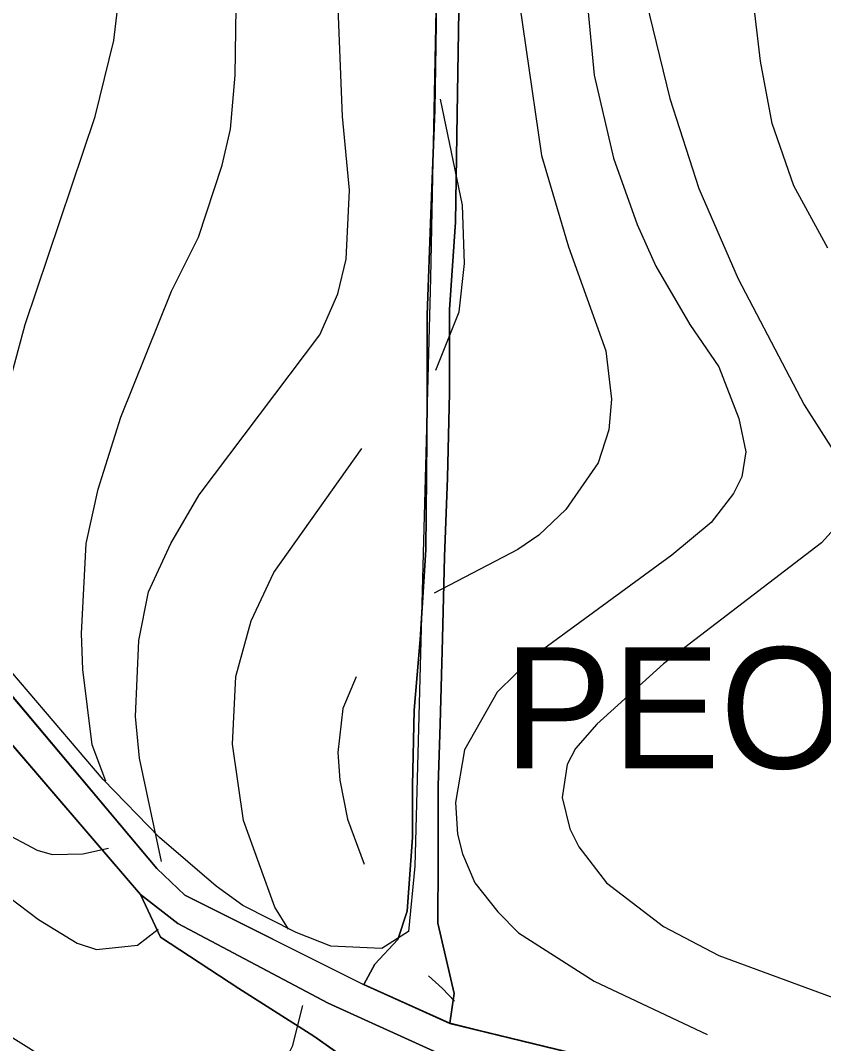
# Model space of a CAD drawing. Extents: x -662620 to -656370, y -1067090 to -1062990.
# Drawn here: x -656843.5 to -656677.8, y -1064894.8 to -1064683.7 of the extents above; entities that cross this region are included whole.
import ezdxf

# ---------------------------------------------------------------- set-up
doc = ezdxf.new("R2010")
doc.units = 0
for name, color, linetype in [('Organizacni_opatreni_ochranne_zatravnení__protierozni_rozmistovani_plodin__osevni_postup__stridani_plodin', 7, 'Continuous'), ('ORNÁ_PŮDA_-_STÁVAJÍCÍ', 7, 'Continuous'), ('OSTATNÍ_PLOCHA_-_STÁVAJÍCÍ', 7, 'Continuous'), ('VODNÍ_PLOCHA_-_STÁVAJÍCÍ', 7, 'Continuous'), ('VRSTEVNICE_ZDŮRAZNĚNÁ', 7, 'Continuous'), ('VRSTEVNICE_ZÁKLADNÍ', 7, 'Continuous')]:
    doc.layers.add(name, color=color, linetype=linetype)

msp = doc.modelspace()

# ---------------------------------------------------------------- linework, layer by layer
at = {"layer": 'Organizacni_opatreni_ochranne_zatravnení__protierozni_rozmistovani_plodin__osevni_postup__stridani_plodin'}
for points in [[(-656756.5, -1064615.6), (-656758.9, -1064736.87), (-656762.1, -1064858.2), (-656763.41, -1064871.68), (-656768.92, -1064875.19), (-656779.44, -1064874.69), (-656786.6, -1064871.9), (-656797.6, -1064866.3), (-656803.1, -1064862.3), (-656814.8, -1064852.3), (-656826.4, -1064840.3), (-656847, -1064816.1), (-656874.8, -1064784.6), (-656913, -1064740.9), (-656957.8, -1064688.1), (-656974.5, -1064669.7)], [(-656649.7, -1064903.5), (-656700.63, -1064904.09), (-656717.61, -1064899.67), (-656748.85, -1064892.1), (-656754.9, -1064890.61), (-656753.97, -1064884.46), (-656757.34, -1064869.95), (-656757.32, -1064856.99), (-656757.29, -1064841.59), (-656756.88, -1064828.9), (-656756.38, -1064811.25), (-656755.98, -1064794.38), (-656755.38, -1064778.08), (-656754.96, -1064760.57), (-656754.99, -1064743.32), (-656753.73, -1064725.31), (-656753.38, -1064702.96), (-656753.06, -1064681.73)]]:
    msp.add_lwpolyline(points, dxfattribs=at)
at = {"layer": 'ORNÁ_PŮDA_-_STÁVAJÍCÍ'}
for p, q in [((-656757.61, -1064679.95), (-656757.97, -1064702.15)), ((-656753.38, -1064702.96), (-656753.06, -1064681.73)), ((-656757.97, -1064702.15), (-656758.84, -1064723.68)), ((-656753.73, -1064725.31), (-656753.38, -1064702.96)), ((-656758.84, -1064723.68), (-656759.58, -1064744.48)), ((-656754.99, -1064743.32), (-656753.73, -1064725.31)), ((-656759.58, -1064744.48), (-656759.54, -1064761.68)), ((-656754.96, -1064760.57), (-656754.99, -1064743.32)), ((-656755.38, -1064778.08), (-656754.96, -1064760.57)), ((-656759.54, -1064761.68), (-656759.71, -1064777.83)), ((-656759.71, -1064777.83), (-656759.86, -1064792.92)), ((-656755.98, -1064794.38), (-656755.38, -1064778.08)), ((-656759.86, -1064792.92), (-656760.99, -1064811.46)), ((-656756.38, -1064811.25), (-656755.98, -1064794.38)), ((-656822.91, -1064849.65), (-656854.93, -1064811.58)), ((-656760.99, -1064811.46), (-656762.26, -1064826.01)), ((-656756.88, -1064828.9), (-656756.38, -1064811.25)), ((-656859.11, -1064816.95), (-656818.68, -1064864.04)), ((-656762.26, -1064826.01), (-656762.6, -1064841.55)), ((-656757.29, -1064841.59), (-656756.88, -1064828.9)), ((-656762.6, -1064841.55), (-656762.62, -1064852.25)), ((-656757.32, -1064856.99), (-656757.29, -1064841.59)), ((-656822.53, -1064850.08), (-656822.91, -1064849.65)), ((-656815.33, -1064858.66), (-656822.53, -1064850.08)), ((-656762.62, -1064852.25), (-656763.7, -1064867.44)), ((-656757.34, -1064869.95), (-656757.32, -1064856.99)), ((-656809.53, -1064864.14), (-656815.33, -1064858.66)), ((-656818.68, -1064864.04), (-656814.6, -1064872.81)), ((-656773.18, -1064882.38), (-656809.53, -1064864.14)), ((-656763.7, -1064867.44), (-656765.65, -1064873.35)), ((-656753.97, -1064884.46), (-656757.34, -1064869.95)), ((-656814.6, -1064872.81), (-656798.43, -1064883.42)), ((-656765.65, -1064873.35), (-656770.39, -1064878.43)), ((-656770.39, -1064878.43), (-656772.66, -1064882.62)), ((-656798.43, -1064883.42), (-656782.92, -1064893.29)), ((-656772.68, -1064882.61), (-656773.18, -1064882.38)), ((-656772.66, -1064882.62), (-656772.68, -1064882.61)), ((-656754.9, -1064890.61), (-656753.97, -1064884.46)), ((-656748.85, -1064892.1), (-656754.9, -1064890.61)), ((-656717.61, -1064899.67), (-656748.85, -1064892.1)), ((-656782.92, -1064893.29), (-656764.95, -1064905.93))]:
    msp.add_line(p, q, dxfattribs=at)
for points in [[(-656973.64, -1064677.35), (-656961.58, -1064691.41), (-656948.03, -1064707.03), (-656947.53, -1064707.61), (-656947.51, -1064707.63), (-656917.29, -1064744.3), (-656916.45, -1064745.31), (-656916.44, -1064745.33), (-656908.65, -1064754.82), (-656899.51, -1064765.97), (-656883.38, -1064785.66), (-656872.58, -1064799.79), (-656859.11, -1064816.95), (-656818.68, -1064864.04), (-656814.6, -1064872.81), (-656798.43, -1064883.42), (-656782.92, -1064893.29), (-656764.95, -1064905.93)], [(-656757.61, -1064679.95), (-656757.97, -1064702.15), (-656758.84, -1064723.68), (-656759.58, -1064744.48), (-656759.54, -1064761.68), (-656759.71, -1064777.83), (-656759.86, -1064792.92), (-656760.99, -1064811.46), (-656762.26, -1064826.01), (-656762.6, -1064841.55), (-656762.62, -1064852.25), (-656763.7, -1064867.44), (-656765.65, -1064873.35), (-656770.39, -1064878.43), (-656772.66, -1064882.62), (-656772.68, -1064882.61), (-656773.18, -1064882.38), (-656809.53, -1064864.14), (-656815.33, -1064858.66), (-656822.53, -1064850.08), (-656822.91, -1064849.65), (-656854.93, -1064811.58)], [(-656649.7, -1064903.5), (-656700.63, -1064904.09), (-656717.61, -1064899.67), (-656748.85, -1064892.1), (-656754.9, -1064890.61), (-656753.97, -1064884.46), (-656757.34, -1064869.95), (-656757.32, -1064856.99), (-656757.29, -1064841.59), (-656756.88, -1064828.9), (-656756.38, -1064811.25), (-656755.98, -1064794.38), (-656755.38, -1064778.08), (-656754.96, -1064760.57), (-656754.99, -1064743.32), (-656753.73, -1064725.31), (-656753.38, -1064702.96), (-656753.06, -1064681.73)]]:
    msp.add_lwpolyline(points, dxfattribs=at)
at = {"layer": 'OSTATNÍ_PLOCHA_-_STÁVAJÍCÍ'}
for p, q in [((-656757.97, -1064702.15), (-656757.61, -1064679.95)), ((-656757.97, -1064702.15), (-656757.61, -1064679.95)), ((-656753.06, -1064681.73), (-656753.38, -1064702.96)), ((-656753.06, -1064681.73), (-656753.38, -1064702.96)), ((-656758.84, -1064723.68), (-656757.97, -1064702.15)), ((-656758.84, -1064723.68), (-656757.97, -1064702.15)), ((-656753.38, -1064702.96), (-656753.73, -1064725.31)), ((-656753.38, -1064702.96), (-656753.73, -1064725.31)), ((-656759.58, -1064744.48), (-656758.84, -1064723.68)), ((-656759.58, -1064744.48), (-656758.84, -1064723.68)), ((-656753.73, -1064725.31), (-656754.99, -1064743.32)), ((-656753.73, -1064725.31), (-656754.99, -1064743.32)), ((-656759.54, -1064761.68), (-656759.58, -1064744.48)), ((-656759.54, -1064761.68), (-656759.58, -1064744.48)), ((-656754.99, -1064743.32), (-656754.96, -1064760.57)), ((-656754.99, -1064743.32), (-656754.96, -1064760.57)), ((-656754.96, -1064760.57), (-656755.38, -1064778.08)), ((-656754.96, -1064760.57), (-656755.38, -1064778.08)), ((-656759.71, -1064777.83), (-656759.54, -1064761.68)), ((-656759.71, -1064777.83), (-656759.54, -1064761.68)), ((-656759.86, -1064792.92), (-656759.71, -1064777.83)), ((-656759.86, -1064792.92), (-656759.71, -1064777.83)), ((-656755.38, -1064778.08), (-656755.98, -1064794.38)), ((-656755.38, -1064778.08), (-656755.98, -1064794.38)), ((-656760.99, -1064811.46), (-656759.86, -1064792.92)), ((-656760.99, -1064811.46), (-656759.86, -1064792.92)), ((-656755.98, -1064794.38), (-656756.38, -1064811.25)), ((-656755.98, -1064794.38), (-656756.38, -1064811.25)), ((-656762.26, -1064826.01), (-656760.99, -1064811.46)), ((-656762.26, -1064826.01), (-656760.99, -1064811.46)), ((-656756.38, -1064811.25), (-656756.88, -1064828.9)), ((-656756.38, -1064811.25), (-656756.88, -1064828.9)), ((-656762.6, -1064841.55), (-656762.26, -1064826.01)), ((-656762.6, -1064841.55), (-656762.26, -1064826.01)), ((-656756.88, -1064828.9), (-656757.29, -1064841.59)), ((-656756.88, -1064828.9), (-656757.29, -1064841.59)), ((-656762.62, -1064852.25), (-656762.6, -1064841.55)), ((-656762.62, -1064852.25), (-656762.6, -1064841.55)), ((-656757.29, -1064841.59), (-656757.32, -1064856.99)), ((-656757.29, -1064841.59), (-656757.32, -1064856.99)), ((-656763.7, -1064867.44), (-656762.62, -1064852.25)), ((-656763.7, -1064867.44), (-656762.62, -1064852.25)), ((-656757.32, -1064856.99), (-656757.34, -1064869.95)), ((-656757.32, -1064856.99), (-656757.34, -1064869.95)), ((-656814.6, -1064872.81), (-656818.68, -1064864.04)), ((-656818.68, -1064864.04), (-656811.02, -1064870.04)), ((-656814.6, -1064872.81), (-656818.68, -1064864.04)), ((-656818.68, -1064864.04), (-656811.02, -1064870.04)), ((-656765.65, -1064873.35), (-656763.7, -1064867.44)), ((-656765.65, -1064873.35), (-656763.7, -1064867.44)), ((-656811.02, -1064870.04), (-656779.96, -1064886.47)), ((-656811.02, -1064870.04), (-656779.96, -1064886.47)), ((-656757.34, -1064869.95), (-656753.97, -1064884.46)), ((-656757.34, -1064869.95), (-656753.97, -1064884.46)), ((-656798.43, -1064883.42), (-656814.6, -1064872.81)), ((-656798.43, -1064883.42), (-656814.6, -1064872.81)), ((-656770.39, -1064878.43), (-656765.65, -1064873.35)), ((-656770.39, -1064878.43), (-656765.65, -1064873.35)), ((-656772.66, -1064882.62), (-656770.39, -1064878.43)), ((-656772.66, -1064882.62), (-656770.39, -1064878.43)), ((-656782.92, -1064893.29), (-656798.43, -1064883.42)), ((-656782.92, -1064893.29), (-656798.43, -1064883.42)), ((-656754.9, -1064890.61), (-656772.66, -1064882.62)), ((-656754.9, -1064890.61), (-656772.66, -1064882.62)), ((-656753.97, -1064884.46), (-656754.9, -1064890.61)), ((-656753.97, -1064884.46), (-656754.9, -1064890.61)), ((-656779.96, -1064886.47), (-656754.44, -1064898.05)), ((-656779.96, -1064886.47), (-656754.44, -1064898.05)), ((-656764.95, -1064905.93), (-656782.92, -1064893.29)), ((-656764.95, -1064905.93), (-656782.92, -1064893.29))]:
    msp.add_line(p, q, dxfattribs=at)
msp.add_lwpolyline([(-656753.06, -1064681.73), (-656753.38, -1064702.96), (-656753.73, -1064725.31), (-656754.99, -1064743.32), (-656754.96, -1064760.57), (-656755.38, -1064778.08), (-656755.98, -1064794.38), (-656756.38, -1064811.25), (-656756.88, -1064828.9), (-656757.29, -1064841.59), (-656757.32, -1064856.99), (-656757.34, -1064869.95), (-656753.97, -1064884.46), (-656754.9, -1064890.61), (-656772.66, -1064882.62), (-656770.39, -1064878.43), (-656765.65, -1064873.35), (-656763.7, -1064867.44), (-656762.62, -1064852.25), (-656762.6, -1064841.55), (-656762.26, -1064826.01), (-656760.99, -1064811.46), (-656759.86, -1064792.92), (-656759.71, -1064777.83), (-656759.54, -1064761.68), (-656759.58, -1064744.48), (-656758.84, -1064723.68), (-656757.97, -1064702.15), (-656757.61, -1064679.95)], dxfattribs=at)
msp.add_lwpolyline([(-656753.06, -1064681.73), (-656753.38, -1064702.96), (-656753.73, -1064725.31), (-656754.99, -1064743.32), (-656754.96, -1064760.57), (-656755.38, -1064778.08), (-656755.98, -1064794.38), (-656756.38, -1064811.25), (-656756.88, -1064828.9), (-656757.29, -1064841.59), (-656757.32, -1064856.99), (-656757.34, -1064869.95), (-656753.97, -1064884.46), (-656754.9, -1064890.61), (-656772.66, -1064882.62), (-656770.39, -1064878.43), (-656765.65, -1064873.35), (-656763.7, -1064867.44), (-656762.62, -1064852.25), (-656762.6, -1064841.55), (-656762.26, -1064826.01), (-656760.99, -1064811.46), (-656759.86, -1064792.92), (-656759.71, -1064777.83), (-656759.54, -1064761.68), (-656759.58, -1064744.48), (-656758.84, -1064723.68), (-656757.97, -1064702.15), (-656757.61, -1064679.95)], dxfattribs=at)
msp.add_lwpolyline([(-656718.4, -1064906.37), (-656728.65, -1064909.68), (-656737.29, -1064914.98), (-656747.84, -1064914.61), (-656764.95, -1064905.93), (-656782.92, -1064893.29), (-656798.43, -1064883.42), (-656814.6, -1064872.81), (-656818.68, -1064864.04), (-656811.02, -1064870.04), (-656779.96, -1064886.47), (-656754.44, -1064898.05), (-656735.77, -1064902.51)], close=True, dxfattribs=at)
msp.add_lwpolyline([(-656718.4, -1064906.37), (-656728.65, -1064909.68), (-656737.29, -1064914.98), (-656747.84, -1064914.61), (-656764.95, -1064905.93), (-656782.92, -1064893.29), (-656798.43, -1064883.42), (-656814.6, -1064872.81), (-656818.68, -1064864.04), (-656811.02, -1064870.04), (-656779.96, -1064886.47), (-656754.44, -1064898.05), (-656735.77, -1064902.51)], close=True, dxfattribs=at)
at = {"layer": 'VODNÍ_PLOCHA_-_STÁVAJÍCÍ'}
for p, q in [((-656854.94, -1064811.57), (-656815.33, -1064858.67)), ((-656818.68, -1064864.04), (-656859.12, -1064816.94)), ((-656815.33, -1064858.67), (-656809.53, -1064864.14)), ((-656811.02, -1064870.04), (-656818.68, -1064864.04)), ((-656809.53, -1064864.14), (-656772.67, -1064882.63)), ((-656779.96, -1064886.47), (-656811.02, -1064870.04)), ((-656772.67, -1064882.63), (-656754.89, -1064890.63)), ((-656754.44, -1064898.05), (-656779.96, -1064886.47)), ((-656754.89, -1064890.63), (-656717.61, -1064899.68))]:
    msp.add_line(p, q, dxfattribs=at)
for points in [[(-656971.21, -1064674.13), (-656958.28, -1064689.39), (-656928.87, -1064723.94), (-656895.75, -1064763.72), (-656867.7, -1064796.29), (-656854.94, -1064811.57), (-656815.33, -1064858.67), (-656809.53, -1064864.14), (-656772.67, -1064882.63), (-656754.89, -1064890.63), (-656717.61, -1064899.68), (-656700.62, -1064904.09), (-656649.7, -1064903.49)], [(-656648.45, -1064909.45), (-656701.64, -1064909.72), (-656718.4, -1064906.38), (-656735.77, -1064902.51), (-656754.44, -1064898.05), (-656779.96, -1064886.47), (-656811.02, -1064870.04), (-656818.68, -1064864.04), (-656859.12, -1064816.94), (-656883.39, -1064785.66), (-656916.45, -1064745.31), (-656947.53, -1064707.61), (-656973.63, -1064677.35)]]:
    msp.add_lwpolyline(points, dxfattribs=at)
at = {"layer": 'VRSTEVNICE_ZDŮRAZNĚNÁ'}
for points in [[(-656825.84, -1064840.67), (-656828.68, -1064833.16), (-656830.61, -1064817.61), (-656830.89, -1064810.17), (-656829.89, -1064791.59), (-656827.46, -1064780.44), (-656822.75, -1064765.58), (-656812.31, -1064739.57), (-656806.74, -1064728.42), (-656801.88, -1064713.55), (-656800.16, -1064706.12), (-656799.16, -1064694.97), (-656798.88, -1064676.39), (-656799.88, -1064661.52), (-656801.59, -1064650.37), (-656804.45, -1064639.23), (-656811.45, -1064624.36), (-656816.03, -1064616.93), (-656840.04, -1064587.48), (-656868.63, -1064556.04), (-656883.92, -1064538.03), (-656892.21, -1064526.02), (-656896.36, -1064516.45)], [(-656715.83, -1064673.82), (-656709.54, -1064699.83), (-656703.54, -1064718.41), (-656695.39, -1064736.99), (-656681.81, -1064763.01), (-656674.81, -1064774.01)], [(-656673.67, -1064786.45), (-656678.24, -1064791.45), (-656710.83, -1064816.46), (-656724.55, -1064828.9), (-656728.98, -1064833.9), (-656730.7, -1064837.19), (-656731.7, -1064844.05), (-656730.12, -1064850.48), (-656728.27, -1064854.2), (-656722.55, -1064861.63), (-656710.83, -1064870.63), (-656699.39, -1064876.64), (-656654.8, -1064893.07)], [(-656964.71, -1064862.66), (-656962.99, -1064854.56), (-656962.1, -1064843.91), (-656958.1, -1064823.32), (-656954.24, -1064816.46), (-656946.24, -1064809.74), (-656936.38, -1064805.03), (-656925.23, -1064803.46), (-656911.51, -1064805.74), (-656905.22, -1064807.89), (-656895.79, -1064812.32), (-656871.77, -1064830.61), (-656862.2, -1064839.9), (-656847.47, -1064850.91), (-656840.04, -1064854.91), (-656836.9, -1064855.77), (-656830.61, -1064855.63), (-656825.32, -1064854.48)]]:
    msp.add_lwpolyline(points, dxfattribs=at)
at = {"layer": 'VRSTEVNICE_ZÁKLADNÍ'}
for points in [[(-656853.23, -1064806.68), (-656853.19, -1064799.88), (-656851.9, -1064787.88), (-656848.33, -1064767.87), (-656842.47, -1064746.43), (-656828.03, -1064703.55), (-656824.17, -1064687.82), (-656822.17, -1064670.96), (-656824.46, -1064653.52), (-656826.46, -1064646.66), (-656829.46, -1064639.8), (-656837.47, -1064626.08), (-656859.77, -1064598.63), (-656873.49, -1064583.2), (-656899.64, -1064547.18), (-656915.8, -1064523.16), (-656925.52, -1064506.16)], [(-656853.23, -1064806.68), (-656853.19, -1064799.88), (-656851.9, -1064787.88), (-656848.33, -1064767.87), (-656842.47, -1064746.43), (-656828.03, -1064703.55), (-656824.17, -1064687.82), (-656822.17, -1064670.96), (-656824.46, -1064653.52), (-656826.46, -1064646.66), (-656829.46, -1064639.8), (-656837.47, -1064626.08), (-656859.77, -1064598.63), (-656873.49, -1064583.2), (-656899.64, -1064547.18), (-656915.8, -1064523.16), (-656925.52, -1064506.16)], [(-656814.34, -1064857.21), (-656818.89, -1064835.9), (-656819.74, -1064827.33), (-656819.03, -1064811.6), (-656817.03, -1064801.6), (-656812.45, -1064791.59), (-656806.59, -1064781.59), (-656781.72, -1064748.57), (-656778.01, -1064740.14), (-656776.29, -1064732.99), (-656775.58, -1064718.7), (-656777.01, -1064703.55), (-656778.44, -1064667.24), (-656780.58, -1064653.52), (-656784.58, -1064639.8), (-656792.87, -1064622.65), (-656802.02, -1064608.92), (-656823.32, -1064583.2), (-656848.33, -1064559.61), (-656857.34, -1064549.75), (-656865.63, -1064539.46), (-656873.34, -1064527.45), (-656877.35, -1064520.02)], [(-656814.34, -1064857.21), (-656818.89, -1064835.9), (-656819.74, -1064827.33), (-656819.03, -1064811.6), (-656817.03, -1064801.6), (-656812.45, -1064791.59), (-656806.59, -1064781.59), (-656781.72, -1064748.57), (-656778.01, -1064740.14), (-656776.29, -1064732.99), (-656775.58, -1064718.7), (-656777.01, -1064703.55), (-656778.44, -1064667.24), (-656780.58, -1064653.52), (-656784.58, -1064639.8), (-656792.87, -1064622.65), (-656802.02, -1064608.92), (-656823.32, -1064583.2), (-656848.33, -1064559.61), (-656857.34, -1064549.75), (-656865.63, -1064539.46), (-656873.34, -1064527.45), (-656877.35, -1064520.02)], [(-656755.77, -1064616.44), (-656752.4, -1064625.73), (-656742.42, -1064666.96), (-656735.99, -1064711.55), (-656730.41, -1064730.42), (-656722.69, -1064751.86), (-656721.55, -1064761.86), (-656722.12, -1064768.15), (-656724.27, -1064775.01), (-656730.98, -1064784.59), (-656736.56, -1064789.88), (-656740.85, -1064792.88), (-656758.14, -1064801.88)], [(-656755.77, -1064616.44), (-656752.4, -1064625.73), (-656742.42, -1064666.96), (-656735.99, -1064711.55), (-656730.41, -1064730.42), (-656722.69, -1064751.86), (-656721.55, -1064761.86), (-656722.12, -1064768.15), (-656724.27, -1064775.01), (-656730.98, -1064784.59), (-656736.56, -1064789.88), (-656740.85, -1064792.88), (-656758.14, -1064801.88)], [(-656676.95, -1064730.7), (-656683.96, -1064717.84), (-656688.39, -1064704.98), (-656690.82, -1064692.11), (-656697.25, -1064637.23)], [(-656676.95, -1064730.7), (-656683.96, -1064717.84), (-656688.39, -1064704.98), (-656690.82, -1064692.11), (-656697.25, -1064637.23)], [(-656727.7, -1064667.53), (-656725.12, -1064694.97), (-656721.12, -1064712.12), (-656716.26, -1064725.84), (-656712.4, -1064734.42), (-656705.4, -1064746.43), (-656699.39, -1064755.14), (-656695.25, -1064765.86), (-656693.82, -1064772.73), (-656694.68, -1064777.87), (-656696.39, -1064781.3), (-656700.97, -1064787.3), (-656709.11, -1064794.02), (-656737.56, -1064814.89), (-656745.13, -1064822.32), (-656751.85, -1064834.19), (-656753.71, -1064845.05), (-656753.28, -1064851.62), (-656752.28, -1064855.63), (-656749.71, -1064861.63), (-656744.99, -1064867.63), (-656740.7, -1064871.92), (-656725.12, -1064881.93), (-656701.83, -1064892.93)], [(-656727.7, -1064667.53), (-656725.12, -1064694.97), (-656721.12, -1064712.12), (-656716.26, -1064725.84), (-656712.4, -1064734.42), (-656705.4, -1064746.43), (-656699.39, -1064755.14), (-656695.25, -1064765.86), (-656693.82, -1064772.73), (-656694.68, -1064777.87), (-656696.39, -1064781.3), (-656700.97, -1064787.3), (-656709.11, -1064794.02), (-656737.56, -1064814.89), (-656745.13, -1064822.32), (-656751.85, -1064834.19), (-656753.71, -1064845.05), (-656753.28, -1064851.62), (-656752.28, -1064855.63), (-656749.71, -1064861.63), (-656744.99, -1064867.63), (-656740.7, -1064871.92), (-656725.12, -1064881.93), (-656701.83, -1064892.93)], [(-656757.75, -1064755.85), (-656753, -1064743.85), (-656751.85, -1064733.85), (-656752.28, -1064721.84), (-656756.85, -1064699.97)], [(-656757.75, -1064755.85), (-656753, -1064743.85), (-656751.85, -1064733.85), (-656752.28, -1064721.84), (-656756.85, -1064699.97)], [(-656788.17, -1064871.18), (-656791.02, -1064866.63), (-656797.45, -1064848.77), (-656799.73, -1064833.04), (-656799.02, -1064819.04), (-656795.87, -1064807.6), (-656791.16, -1064797.6), (-656773.01, -1064772.01)], [(-656788.17, -1064871.18), (-656791.02, -1064866.63), (-656797.45, -1064848.77), (-656799.73, -1064833.04), (-656799.02, -1064819.04), (-656795.87, -1064807.6), (-656791.16, -1064797.6), (-656773.01, -1064772.01)], [(-656774.18, -1064819.16), (-656776.96, -1064825.67), (-656778.01, -1064834.76), (-656777.58, -1064840.48), (-656776.01, -1064848.48), (-656772.58, -1064857.77)], [(-656774.18, -1064819.16), (-656776.96, -1064825.67), (-656778.01, -1064834.76), (-656777.58, -1064840.48), (-656776.01, -1064848.48), (-656772.58, -1064857.77)], [(-656954.38, -1064868.97), (-656954.38, -1064864.14), (-656950.67, -1064850.2), (-656948.67, -1064845.62), (-656943.1, -1064838.76), (-656936.52, -1064833.76), (-656929.23, -1064831.04), (-656921.51, -1064829.76), (-656911.79, -1064829.61), (-656899.79, -1064832.33), (-656881.78, -1064840.48), (-656855.76, -1064857.06), (-656839.76, -1064869.2), (-656831.75, -1064874.06), (-656827.75, -1064875.35), (-656819.32, -1064874.49), (-656815.03, -1064871.21)], [(-656954.38, -1064868.97), (-656954.38, -1064864.14), (-656950.67, -1064850.2), (-656948.67, -1064845.62), (-656943.1, -1064838.76), (-656936.52, -1064833.76), (-656929.23, -1064831.04), (-656921.51, -1064829.76), (-656911.79, -1064829.61), (-656899.79, -1064832.33), (-656881.78, -1064840.48), (-656855.76, -1064857.06), (-656839.76, -1064869.2), (-656831.75, -1064874.06), (-656827.75, -1064875.35), (-656819.32, -1064874.49), (-656815.03, -1064871.21)], [(-656785.31, -1064886.96), (-656787.44, -1064895.36), (-656789.44, -1064899.36), (-656792.87, -1064903.94), (-656798.59, -1064907.94), (-656803.74, -1064910.23), (-656808.88, -1064911.51), (-656817.46, -1064911.08), (-656822.6, -1064908.94), (-656841.18, -1064896.08), (-656864.34, -1064881.64), (-656876.35, -1064876.21), (-656890.07, -1064871.92), (-656900.36, -1064871.21), (-656905.5, -1064871.63), (-656914.08, -1064873.78), (-656921.23, -1064877.49), (-656926.66, -1064882.78), (-656929.37, -1064886.36)], [(-656785.31, -1064886.96), (-656787.44, -1064895.36), (-656789.44, -1064899.36), (-656792.87, -1064903.94), (-656798.59, -1064907.94), (-656803.74, -1064910.23), (-656808.88, -1064911.51), (-656817.46, -1064911.08), (-656822.6, -1064908.94), (-656841.18, -1064896.08), (-656864.34, -1064881.64), (-656876.35, -1064876.21), (-656890.07, -1064871.92), (-656900.36, -1064871.21), (-656905.5, -1064871.63), (-656914.08, -1064873.78), (-656921.23, -1064877.49), (-656926.66, -1064882.78), (-656929.37, -1064886.36)], [(-656759.31, -1064880.81), (-656756.39, -1064883.42), (-656753.96, -1064886.01)], [(-656759.31, -1064880.81), (-656756.39, -1064883.42), (-656753.96, -1064886.01)]]:
    msp.add_lwpolyline(points, dxfattribs=at)

# ---------------------------------------------------------------- texts
at = {"layer": 'Organizacni_opatreni_ochranne_zatravnení__protierozni_rozmistovani_plodin__osevni_postup__stridani_plodin'}
msp.add_text('PEO 1, os. postup', height=25, dxfattribs=at).set_placement((-656743.75, -1064838.03))

doc.saveas('drawing.dxf')
